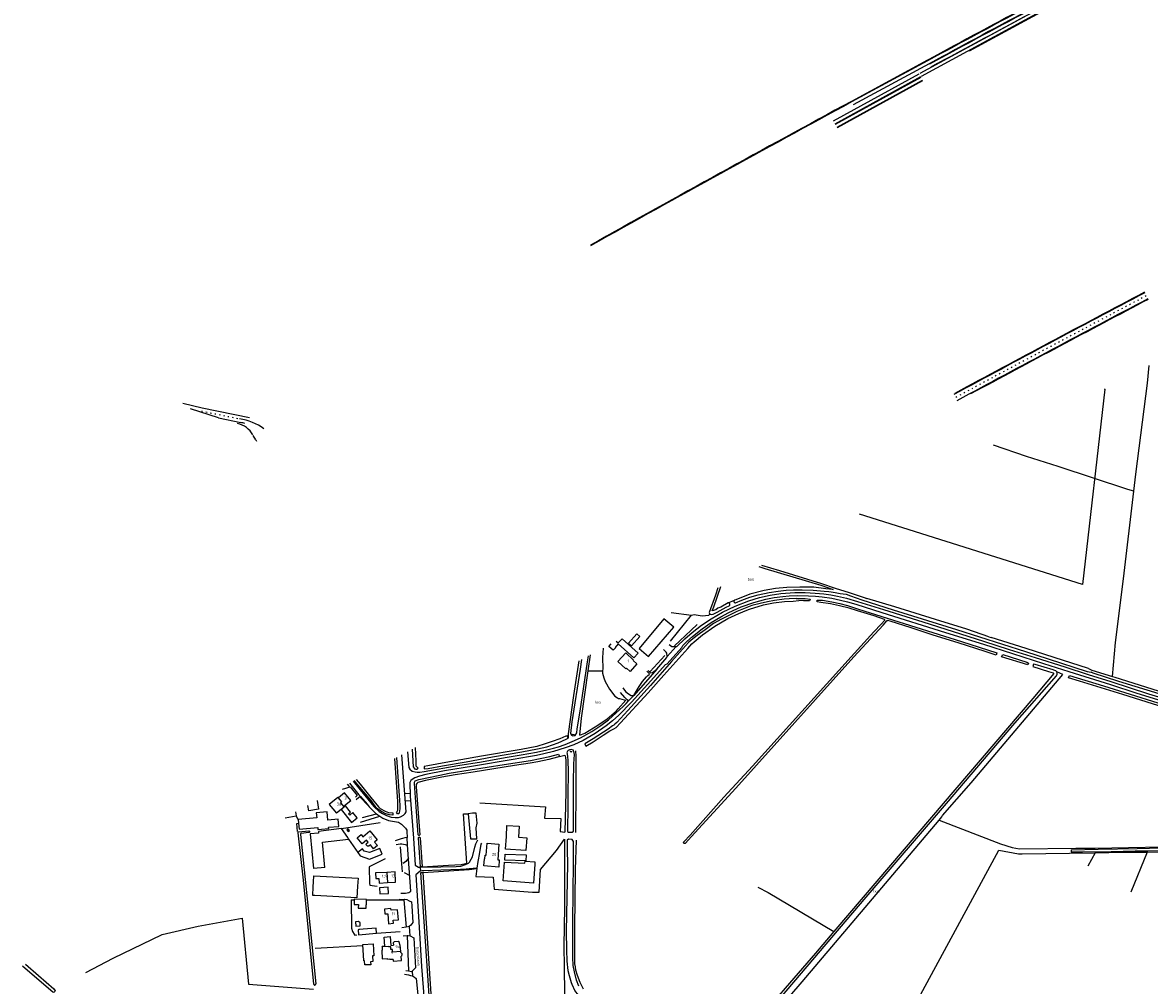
# Model space of a CAD drawing. Header units: metres. Extents: x 226218 to 240385, y 439369 to 449677.
# Tile 294 of 353: x 234944 to 235952, y 446328 to 447190. Entities that reach past the tile are written whole.
import ezdxf

# ---------------------------------------------------------------- set-up
doc = ezdxf.new("R2010")
doc.units = ezdxf.units.M
doc.header["$MEASUREMENT"] = 0
doc.linetypes.add('LIJN1-3', pattern=[4, 1, -3])
for name, color, linetype in [('BIJGEBOUW', 4, 'Continuous'), ('CULTUURAANDUIDING', 253, 'Continuous'), ('DAKRAND', 4, 'Continuous'), ('DAKRAND-BYG', 4, 'Continuous'), ('Goud-markering', 7, 'Continuous'), ('Goud-ontwerp', 2, 'Continuous'), ('HEG', 253, 'Continuous'), ('HEK', 253, 'Continuous'), ('HOOFDGEBOUW', 4, 'Continuous'), ('HOUTWAL', 253, 'Continuous'), ('HUISNUMMER', 253, 'Continuous'), ('INSTEEKSLOOT', 153, 'Continuous'), ('KANTVERH', 253, 'Continuous'), ('KUNSTWERK', 253, 'Continuous'), ('MIDSLTGREPPEL', 253, 'Continuous'), ('MUUR', 253, 'Continuous'), ('OVERIGEAFSCH', 253, 'Continuous'), ('OVLIJNOBJ', 253, 'Continuous'), ('RASTER', 253, 'Continuous'), ('SCHUTTING', 253, 'Continuous'), ('STRAATNAAM', 253, 'Continuous'), ('TUSSENMUUR', 253, 'Continuous')]:
    doc.layers.add(name, color=color, linetype=linetype)
doc.styles.get("Standard").update_dxf_attribs({"font": 'iso.shx'})

msp = doc.modelspace()

# ---------------------------------------------------------------- linework, layer by layer
at = {"layer": 'BIJGEBOUW'}
msp.add_line((235190.01, 446476.41), (235190.32, 446473.14), dxfattribs=at)
for points in [[(235216.67, 446475.72), (235215.96, 446483.26), (235206.31, 446482.35), (235206.72, 446477.99), (235190.01, 446476.41)], [(235190.32, 446473.14), (235190.84, 446467.64), (235207.55, 446469.22), (235207.73, 446467.4), (235217.37, 446468.32), (235217.27, 446469.42)], [(235235.96, 446466.44), (235234.88, 446468.08), (235233.63, 446467.24), (235234.71, 446465.61), (235235.96, 446466.44)], [(235243.24, 446416.77), (235242.7, 446406.38), (235205.08, 446408.33)], [(235270.97, 446410.26), (235270.64, 446415.74), (235262.75, 446415.27), (235263.07, 446409.79), (235270.97, 446410.26)]]:
    msp.add_lwpolyline(points, dxfattribs=at)
at = {"layer": 'DAKRAND'}
for points in [[(235228.51, 446485.28), (235237.93, 446473.8), (235242.82, 446477.81), (235238.91, 446482.58), (235236.22, 446480.38), (235235.2, 446481.61), (235237.01, 446483.09), (235232.51, 446488.57), (235232.19, 446488.31)], [(235254.65, 446453.69), (235253.21, 446452.5), (235252.07, 446452.51), (235251.06, 446453.72), (235251.24, 446454.86), (235252.68, 446456.05)], [(235265.41, 446362.44), (235265.37, 446362.97), (235267.54, 446363.13), (235266.96, 446371.18), (235272.46, 446371.58), (235273.04, 446363.68)], [(235280.89, 446364.25), (235280.75, 446366.27), (235279.49, 446367.23), (235276.11, 446367), (235275.08, 446365.94), (235275.23, 446363.84)], [(235264.8, 446359.26), (235265.63, 446359.32), (235265.41, 446362.44)], [(235281.92, 446357.29), (235282.27, 446357.19), (235282.85, 446356.36), (235282.92, 446355.26), (235282.53, 446354.2), (235282.17, 446353.96)], [(235274.97, 446351.22), (235272.26, 446351.01), (235272.08, 446351.39), (235269.88, 446351.22), (235269.82, 446351.95)]]:
    msp.add_lwpolyline(points, dxfattribs=at)
at = {"layer": 'DAKRAND-BYG'}
for p, q in [((235178.45, 446478.04), (235188.32, 446479.69)), ((235188.62, 446479.74), (235187.98, 446483.18)), ((235188.32, 446479.69), (235188.62, 446479.74)), ((235213.93, 446433.44), (235203.83, 446432.43)), ((235203.53, 446416.18), (235203.76, 446420.6)), ((235243.83, 446377.56), (235244.02, 446373.31)), ((235244.02, 446373.31), (235260.07, 446374.71))]:
    msp.add_line(p, q, dxfattribs=at)
for points in [[(235526.27, 446648.49), (235517.3, 446655.96), (235495.14, 446629.45), (235503.36, 446622.34), (235526.27, 446648.49)], [(235474.62, 446636.01), (235476.42, 446634.41), (235479.84, 446638.24), (235494.26, 446625.36), (235490.49, 446621.15), (235476.45, 446633.68), (235473.58, 446630.47), (235473.99, 446630.1), (235472, 446627.87), (235468.05, 446631.39), (235469.99, 446633.57)], [(235485.6, 446634.16), (235493.05, 446642.5), (235495.62, 446640.2), (235488.17, 446631.86), (235485.6, 446634.16)], [(235207.01, 446493.44), (235208.33, 446485.55), (235199.6, 446484.09), (235198.78, 446489)], [(235217.27, 446469.42), (235226.42, 446470.29), (235225.82, 446476.58), (235216.67, 446475.72)], [(235350.13, 446473.26), (235349.42, 446482.22), (235346.14, 446482.13), (235342.28, 446481.45), (235344.1, 446459.02), (235349.9, 446459.19), (235349.24, 446469.07), (235350.13, 446473.26)], [(235213.93, 446433.44), (235211.74, 446456.11), (235235.14, 446458.96), (235234.46, 446460.36), (235228.99, 446468.26), (235208.36, 446465.78), (235208.2, 446464.14), (235200.74, 446463.48), (235203.83, 446432.43)], [(235394.61, 446459.96), (235393.62, 446448.81), (235375.7, 446449.99), (235376.42, 446461.28), (235376.86, 446471.09), (235387.76, 446470.41), (235387.3, 446460.62), (235394.61, 446459.96)], [(235243.5, 446446.93), (235245.64, 446443.83), (235253.87, 446440.84), (235265.13, 446445.44), (235263.11, 446450.41), (235253.95, 446446.77), (235249.09, 446448.2), (235247.71, 446450.14), (235243.5, 446446.93)], [(235375.13, 446445.52), (235393.92, 446444.75), (235393.7, 446439.33), (235374.9, 446440.1), (235375.13, 446445.52)], [(235401.82, 446438.63), (235401.7, 446436.57), (235400.64, 446419.47), (235373.46, 446421.44), (235374.69, 446438.32), (235392.97, 446437.24), (235393.07, 446439.25), (235401.82, 446438.63)], [(235203.76, 446420.6), (235204.03, 446425.86), (235243.61, 446423.88), (235243.24, 446416.77)], [(235205.08, 446408.33), (235203.12, 446408.44), (235203.53, 446416.18)], [(235251.36, 446404.69), (235240.19, 446405), (235240.06, 446400.33), (235243.94, 446400.22), (235243.85, 446397.11), (235250.84, 446396.91), (235250.93, 446400.13), (235251.23, 446400.12), (235251.36, 446404.69)], [(235241.36, 446384.93), (235241.58, 446380.99), (235245.54, 446381.32), (235245.44, 446383.89), (235244.04, 446385.11), (235241.36, 446384.93)], [(235260.07, 446374.71), (235259.74, 446379.06), (235244.46, 446377.88), (235244.48, 446377.61), (235243.83, 446377.56)], [(235257.12, 446365.17), (235257.84, 446354.49), (235256.54, 446354.41), (235256.89, 446349.28), (235254.77, 446349.14), (235254.95, 446346.39), (235249.6, 446346.24), (235249.39, 446349.8), (235248.93, 446349.77), (235247.94, 446364.55), (235257.12, 446365.17)]]:
    msp.add_lwpolyline(points, dxfattribs=at)
at = {"layer": 'Goud-markering', "linetype": 'Continuous'}
for p, q in [((235753.162, 447155.515), (235685.191, 447118.663)), ((235754.592, 447152.878), (235686.621, 447116.026)), ((235669.069, 447101.799), (235745.609, 447143.929)), ((235670.515, 447099.17), (235747.055, 447141.3)), ((235670.732, 447098.776), (235747.272, 447140.906)), ((235672.179, 447096.148), (235748.719, 447138.278)), ((235672.42, 447095.71), (235748.96, 447137.84)), ((235086.936, 446849.1), (235104.256, 446844.929)), ((235104.256, 446844.929), (235146.61, 446836.3))]:
    msp.add_line(p, q, dxfattribs=at)
at = {"layer": 'Goud-markering', "linetype": 'LIJN1-3'}
msp.add_line((235103.657, 446841.99), (235138.2, 446834.952), dxfattribs=at)
at = {"layer": 'Goud-markering', "linetype": 'Continuous'}
for centre, radius, start, end in [((244271.834, 431443.471), 17872.775, 117.7767641, 118.4654292), ((244271.834, 431443.471), 17869.775, 117.7767641, 118.4654292), ((244271.834, 431443.471), 17869.325, 117.7767641, 118.4654292), ((244271.834, 431443.471), 17866.325, 117.7767641, 118.4654292), ((244271.834, 431143.471), 17862.675, 117.7767641, 118.3978737), ((244271.834, 431143.471), 17856.525, 117.7767641, 118.3978737), ((235130.177, 446785.559), 50, 54.078542, 81.398957)]:
    msp.add_arc(centre, radius, start, end, dxfattribs=at)
at = {"layer": 'Goud-markering', "linetype": 'LIJN1-3'}
msp.add_arc((244271.834, 431143.471), 17859.6, 117.7767641, 118.3978737, dxfattribs=at)
at = {"layer": 'Goud-ontwerp', "linetype": 'Continuous'}
for p, q in [((235746.35, 447144.337), (235852.73, 447202.116)), ((235747.789, 447141.704), (235854.161, 447199.479)), ((235790.77, 447164.48), (235854.4, 447199.04)), ((235752.923, 447155.955), (235684.953, 447119.103)), ((235118.947, 446835.813), (235093.631, 446844.109)), ((235118.947, 446835.813), (235138.925, 446831.743)), ((235152.071, 446816.162), (235149.843, 446820.22))]:
    msp.add_line(p, q, dxfattribs=at)
for centre, radius, start, end in [((244271.834, 431443.471), 17873.275, 117.7767641, 118.4654292), ((244890.513, 430140.147), 19313.914, 118.4654292, 119.2563731), ((244890.513, 430140.147), 19313.414, 118.4654292, 119.2563731), ((244271.834, 431143.471), 17863.175, 117.7767641, 118.3930629), ((244271.834, 431143.471), 17856.025, 117.7767641, 118.354101), ((235131.642, 446810.774), 20.5, 28.777093, 78.484229), ((235128.943, 446782.749), 50, 74.314905, 78.484229), ((235169.601, 446825.79), 20, 208.777093, 212.815952)]:
    msp.add_arc(centre, radius, start, end, dxfattribs=at)
at = {"layer": 'HEG'}
for p, q in [((235523.8, 446661.82), (235541.98, 446659.24)), ((235236.1, 446506.03), (235234.26, 446508.13)), ((235237.52, 446404.41), (235240.17, 446404.41)), ((235240.63, 446373.02), (235242.58, 446373.18))]:
    msp.add_line(p, q, dxfattribs=at)
for points in [[(235268.03, 446441.26), (235253.72, 446434.09), (235254, 446419.01), (235254.33, 446417.72), (235258.47, 446416.97), (235260.67, 446416.77)], [(235251.35, 446404.44), (235275.77, 446404.5), (235284.67, 446404.49)], [(235260.07, 446374.71), (235260.08, 446374.71), (235281.3, 446376.11)]]:
    msp.add_lwpolyline(points, dxfattribs=at)
at = {"layer": 'HEK'}
msp.add_line((235190.01, 446476.41), (235188.32, 446479.69), dxfattribs=at)
for points in [[(235189.54, 446465.82), (235188.82, 446472.84), (235190.32, 446473.14)], [(235281.47, 446452.03), (235282.5, 446436.8), (235283.01, 446429.55)]]:
    msp.add_lwpolyline(points, dxfattribs=at)
at = {"layer": 'HOOFDGEBOUW'}
for p, q in [((235225.48, 446496.15), (235217.95, 446489.97)), ((235217.95, 446489.97), (235224.5, 446481.99)), ((235228.51, 446485.28), (235224.5, 446481.99)), ((235270.04, 446419.93), (235277.23, 446420.28)), ((235273.04, 446363.68), (235275.23, 446363.84)), ((235280.89, 446364.25), (235281.42, 446364.29)), ((235281.85, 446358.34), (235281.42, 446364.29)), ((235281.92, 446357.29), (235281.85, 446358.34))]:
    msp.add_line(p, q, dxfattribs=at)
for points in [[(235493.18, 446615.6), (235486.99, 446608.75), (235483.65, 446611.77), (235483.18, 446611.24), (235476.01, 446617.72), (235483.09, 446625.56), (235490.17, 446619.16), (235489.75, 446618.7), (235493.18, 446615.6)], [(235232.19, 446488.31), (235231.67, 446488.94), (235237.26, 446493.53), (235231.64, 446500.38), (235226.07, 446495.8), (235225.66, 446496.3), (235225.48, 446496.15)], [(235252.68, 446456.05), (235251.25, 446457.78), (235247.31, 446454.5), (235242.78, 446459.94), (235246.41, 446462.96), (235248.01, 446461.03), (235254.19, 446466.16), (235260.8, 446458.2), (235258.31, 446456.13), (235260.91, 446453), (235257.55, 446450.2), (235254.65, 446453.69)], [(235370.01, 446440.27), (235369.47, 446433.76), (235356.23, 446434.87), (235356.77, 446441.31), (235357.02, 446441.29), (235357.3, 446444.61), (235358.12, 446444.54), (235359.01, 446455.14), (235369.73, 446454.24), (235368.56, 446440.4), (235370.01, 446440.27)], [(235269.54, 446429.12), (235259.17, 446428.62), (235259.42, 446423.47), (235262.39, 446423.62), (235262.59, 446419.57), (235270.04, 446419.93)], [(235277.23, 446420.28), (235276.79, 446429.47), (235269.54, 446429.12)], [(235273.04, 446396.72), (235267.18, 446396.26), (235267.52, 446391.87)], [(235279.7, 446386.76), (235279.01, 446395.69), (235273.16, 446395.23), (235273.04, 446396.72)], [(235267.52, 446391.87), (235270.27, 446392.09), (235270.96, 446383.17), (235275.32, 446383.51), (235275.1, 446386.4), (235279.7, 446386.76)], [(235264.8, 446359.26), (235265.36, 446351.62), (235269.82, 446351.95)], [(235274.97, 446351.22), (235275.09, 446349.55), (235282.45, 446350.08), (235282.17, 446353.96)]]:
    msp.add_lwpolyline(points, dxfattribs=at)
at = {"layer": 'HOUTWAL'}
for p, q in [((235504.9, 446608.85), (235518.16, 446623.32)), ((235228.99, 446468.26), (235263.44, 446473.85))]:
    msp.add_line(p, q, dxfattribs=at)
for points in [[(235526.64, 446631.83), (235531.48, 446636.38), (235541.51, 446645.92), (235546.88, 446650.86)], [(235442.09, 446551.76), (235446.38, 446553.79), (235458.02, 446560.83), (235466.41, 446566.61), (235472.84, 446572.03), (235474.72, 446573.81), (235476.45, 446575.38), (235483.32, 446583.23)]]:
    msp.add_lwpolyline(points, dxfattribs=at)
at = {"layer": 'INSTEEKSLOOT'}
for p, q in [((235561.89, 446666.68), (235568.06, 446684.96)), ((235696.27, 446675), (235698.73, 446674.13)), ((235711.67, 446651.3), (235714.82, 446654.8)), ((235713.35, 446650.41), (235716.61, 446654.22)), ((235808.07, 446639.78), (235809.94, 446639.4)), ((235895.93, 446608.96), (235899.41, 446608.24)), ((235896.96, 446611.47), (235900.01, 446610.21)), ((235274.7, 446482.36), (235274.91, 446480.26)), ((235190.4, 446465.34), (235199.56, 446466.21)), ((235199.72, 446464.75), (235192.65, 446463.81)), ((235540.67, 446462.25), (235535.14, 446456.37)), ((235536.43, 446455.21), (235541.75, 446461.04))]:
    msp.add_line(p, q, dxfattribs=at)
for points in [[(235602.21, 446702.81), (235607.43, 446701.19), (235657.54, 446686.02), (235668.7, 446682.35), (235661.99, 446682.81), (235651.37, 446684.22), (235638.78, 446684.51), (235627.25, 446684), (235617.11, 446683.09), (235607.03, 446681.46), (235594.19, 446678), (235581.48, 446673.17), (235580.41, 446672.71)], [(235604.57, 446704.04), (235620.67, 446699.15), (235658.13, 446687.61), (235670.59, 446683.38), (235682.85, 446679.49), (235696.27, 446675)], [(235565.55, 446683.65), (235563.45, 446677.28), (235557.86, 446661.61), (235558.27, 446660.06), (235559.49, 446659.78), (235561.39, 446660.34), (235564.81, 446661.93), (235573.09, 446666.59), (235575.69, 446667.79)], [(235581.24, 446670.32), (235587.03, 446672.76), (235593.99, 446675.28), (235601.46, 446677.38), (235611.27, 446679.58), (235619.33, 446680.7), (235626.6, 446681.57), (235633.27, 446682.01), (235640.96, 446682.08), (235650.81, 446681.69), (235660.61, 446680.86), (235664.92, 446680.37), (235666.85, 446680.08), (235670.39, 446679.59), (235674.85, 446678.78), (235680.17, 446678.02), (235684.09, 446676.47), (235694.36, 446673.04), (235722.23, 446664), (235778.86, 446646.55), (235840.78, 446626.83), (235860.98, 446620.27), (235895.93, 446608.96)], [(235635.52, 446674.29), (235629.17, 446673.99), (235624.83, 446673.67), (235616.13, 446672.45), (235609.87, 446671.29), (235603.49, 446669.87), (235595.83, 446667.92), (235589.94, 446665.65), (235582.36, 446662.61), (235576.07, 446659.37), (235568.88, 446655.78), (235561.64, 446651.71), (235554.12, 446646.1), (235546.93, 446641.01), (235541.66, 446636.84), (235539.36, 446634.93), (235536.58, 446631.72), (235523.97, 446617.86), (235505.19, 446596.24), (235484.85, 446573.87), (235475, 446563.24), (235473.36, 446561.63), (235472.32, 446560.8), (235471.41, 446560.15), (235467.36, 446557.39), (235453.87, 446548.61), (235446.63, 446544.08), (235447.52, 446542.1), (235453.93, 446545.87), (235463.02, 446551.89), (235468.75, 446555.64), (235472.36, 446557.68)], [(235472.36, 446557.68), (235474.66, 446558.74), (235478.5, 446562.86), (235503.18, 446589.68), (235517.09, 446605.45), (235538.56, 446629.41), (235542.16, 446633.75), (235544.19, 446635.3), (235551.81, 446641.55), (235562.96, 446649.38), (235574.59, 446656.18), (235584.16, 446660.94), (235591.44, 446663.92), (235593.74, 446664.76), (235606.23, 446668.56), (235615.33, 446670.34), (235625.2, 446671.55), (235632.92, 446671.92), (235638.01, 446672.34)], [(235574.89, 446670.28), (235568.09, 446666.43), (235565.55, 446665.49), (235563.65, 446664.03), (235560.47, 446663.13), (235561.89, 446666.68)], [(235575.69, 446667.79), (235575.95, 446667.99), (235576.15, 446668.24), (235576.28, 446668.54), (235576.34, 446668.86), (235576.32, 446669.19), (235576.22, 446669.5), (235576.05, 446669.78), (235575.82, 446670.01), (235575.54, 446670.17), (235575.22, 446670.27), (235574.89, 446670.28)], [(235580.41, 446672.71), (235580.17, 446672.51), (235580, 446672.25), (235579.89, 446671.96), (235579.84, 446671.66), (235579.87, 446671.35), (235579.98, 446671.06), (235580.14, 446670.8), (235580.37, 446670.58), (235580.64, 446670.43), (235580.93, 446670.34), (235581.24, 446670.32)], [(235635.52, 446674.29), (235643.62, 446674.09), (235647.97, 446673.77), (235647.59, 446672.05), (235642.13, 446672.03), (235638.01, 446672.34)], [(235714.87, 446655.47), (235714.65, 446655.54), (235705.29, 446658.58), (235690.43, 446663.29), (235682.99, 446665.53), (235674.24, 446667.79), (235666.38, 446669.36), (235657.63, 446670.57), (235654.43, 446671.16), (235654.49, 446672.68), (235659.27, 446672.75), (235667.49, 446671.35), (235674.6, 446669.89), (235681.43, 446668.1), (235691.33, 446664.76), (235717.07, 446656.56), (235783.42, 446635.81), (235815.17, 446625.45)], [(235808.07, 446639.78), (235788.3, 446646.88), (235760.19, 446655.49), (235723.97, 446666.83), (235698.73, 446674.13)], [(235714.82, 446654.8), (235714.9, 446654.96), (235714.94, 446655.13), (235714.93, 446655.3), (235714.87, 446655.47)], [(235711.67, 446651.3), (235705.07, 446644.44), (235684.81, 446621.93), (235596.4, 446524.29), (235570.73, 446496.3), (235540.67, 446462.25)], [(235541.75, 446461.04), (235581.49, 446504.44), (235687.15, 446621.9), (235713.35, 446650.41)], [(235716.61, 446654.22), (235716.84, 446654.38), (235717.09, 446654.5), (235717.37, 446654.56), (235717.65, 446654.58)], [(235815.17, 446625.45), (235814.52, 446623.6), (235804.75, 446626.74), (235780.6, 446634.42), (235758.03, 446641.54), (235738.44, 446647.98), (235719.68, 446653.92), (235717.65, 446654.58)], [(235896.96, 446611.47), (235866.26, 446621.29), (235841.32, 446629.38), (235809.94, 446639.4)], [(235443.5, 446619.63), (235442.2, 446611.05), (235435, 446563.78), (235433.76, 446553.4), (235434.53, 446551.82), (235435.8, 446551.43), (235438, 446551.59), (235439.32, 446553.95), (235439.67, 446557.7), (235442.38, 446573.37), (235448.89, 446617.5), (235449.67, 446622.87)], [(235869.1, 446606.59), (235869.09, 446607.6), (235868.79, 446608.62), (235867.8, 446609.49), (235866.07, 446610.13), (235865.62, 446610.4), (235849.36, 446615.2), (235847.95, 446615.3), (235847.33, 446613.37), (235861.34, 446608.9), (235865.36, 446607.57), (235865.95, 446606.96), (235847.17, 446584.76), (235767.21, 446490.63), (235720.04, 446435.56), (235669.35, 446376.23), (235652.73, 446356.77), (235592.83, 446287.59)], [(235843.5, 446616.38), (235842.69, 446614.84), (235819.12, 446621.93), (235820.42, 446624.18), (235842.03, 446617.3), (235843.5, 446616.38)], [(235609.48, 446302.71), (235698.27, 446406.84), (235769.95, 446490.77), (235831.3, 446562.54), (235868.33, 446604.96), (235869.1, 446606.59)], [(236067.52, 446546.45), (236066.95, 446544.21), (236023.39, 446558.27), (235927.88, 446588.27), (235889.09, 446600.23), (235879.07, 446603.3), (235880.14, 446605.28), (235910.37, 446596.02), (235982.97, 446573.39), (236043.11, 446554.26), (236067.52, 446546.45)], [(235999.03, 446579.1), (235998.43, 446577.09), (235964.11, 446587.69), (235924.3, 446599.91), (235901.13, 446607.49), (235899.41, 446608.24)], [(235900.01, 446610.21), (235918.48, 446604.45), (235920.52, 446603.82), (235999.03, 446579.1)], [(235431.72, 446549.34), (235430.83, 446551.28), (235429.42, 446550.87), (235424.21, 446548.61), (235417.35, 446546.09), (235411.15, 446544.14), (235403.56, 446541.83), (235389.69, 446539.06), (235354, 446532.98), (235322.05, 446527.42), (235306.18, 446524.46), (235302.77, 446523.78), (235302.9, 446521.69), (235306.47, 446522.19), (235319.05, 446524.41), (235340.51, 446528.14), (235363.94, 446532.37), (235390.27, 446536.93), (235404.32, 446539.66), (235412.65, 446541.53), (235422.66, 446545.04), (235429.89, 446548.25), (235431.72, 446549.34)], [(235294.73, 446540.74), (235295.36, 446528.87), (235295.46, 446524.41), (235297.21, 446522.74), (235296.39, 446521.1), (235295.71, 446521.11), (235294.77, 446521.45), (235294.19, 446522.31), (235293.3, 446523.48), (235292.36, 446539.46)], [(235297.53, 446462.56), (235294.23, 446508.7), (235294.23, 446509.94), (235294.6, 446511.04), (235298.14, 446512.28), (235316.88, 446516.11), (235325.29, 446517.77), (235343.92, 446520.76), (235374.36, 446525.67), (235397.77, 446529.31), (235415.11, 446532.68), (235422.89, 446534.78), (235423.75, 446532.93), (235421.99, 446532.14), (235414.46, 446530.17), (235404.45, 446528.08), (235397.72, 446526.95), (235383.55, 446524.88), (235346.64, 446518.81), (235330.66, 446516.39), (235318.62, 446514.36), (235303.85, 446511.19), (235298.34, 446509.78), (235297.28, 446509.43), (235296.13, 446508.77), (235295.55, 446507.84), (235295.66, 446505.51), (235298.94, 446462.81)], [(235437.15, 446534.63), (235436.37, 446538.49), (235434.22, 446539.06), (235432.68, 446538.86), (235431.68, 446538.27), (235430.88, 446537.45), (235430.65, 446536.95), (235430.43, 446536.18), (235430.63, 446535.45), (235431.15, 446532.31), (235431.4, 446529.68), (235431.64, 446518.77), (235431.38, 446498.62), (235431.19, 446493.67), (235431.25, 446483.8), (235430.94, 446470.71), (235430.97, 446465.55), (235431.9, 446465.09), (235435.11, 446465.14), (235436.49, 446465.91), (235436.35, 446480.47), (235436.36, 446509.39), (235436.83, 446526.18), (235437.15, 446534.63)], [(235281.15, 446489.37), (235281.1, 446486.35), (235280.87, 446483.9), (235280.04, 446481.53), (235278.8, 446481.34), (235278.12, 446482.97), (235278.58, 446483.67), (235279.26, 446484.76), (235279.38, 446492.48), (235276.46, 446530.89)], [(235278.13, 446531.78), (235280.85, 446493.4), (235281.15, 446489.37)], [(235274.91, 446480.26), (235271.87, 446480.65), (235268.63, 446481.62), (235264.55, 446483.59), (235261.18, 446485.93), (235259.86, 446487.3), (235259.08, 446488.34), (235255.39, 446493.3), (235240.32, 446511.4)], [(235241.86, 446512.23), (235245.42, 446507.91), (235255.02, 446496.03), (235261.96, 446487.61), (235263.42, 446486.39), (235267.85, 446483.86), (235270.96, 446482.61), (235274.7, 446482.36)], [(235190.12, 446464.6), (235190.23, 446464.98), (235190.4, 446465.34)], [(235204.09, 446328.93), (235194.71, 446422.11), (235190.12, 446464.6)], [(235192.65, 446463.81), (235192.45, 446463.77), (235192.29, 446463.66), (235192.17, 446463.5), (235192.11, 446463.31), (235192.12, 446463.11)], [(235199.56, 446466.21), (235199.78, 446466.16), (235199.98, 446466.04), (235200.13, 446465.87), (235200.22, 446465.66), (235200.24, 446465.43), (235200.2, 446465.21), (235200.09, 446465), (235199.92, 446464.85), (235199.72, 446464.75)], [(235192.12, 446463.11), (235194.17, 446442.85), (235200.55, 446382.12), (235205.76, 446329.41)], [(235297.53, 446462.56), (235297.67, 446462.38), (235297.87, 446462.25), (235298.09, 446462.18), (235298.32, 446462.19), (235298.54, 446462.26), (235298.73, 446462.4), (235298.87, 446462.59), (235298.94, 446462.81)], [(235297.71, 446460), (235297.8, 446460.22), (235297.95, 446460.41), (235298.16, 446460.54), (235298.39, 446460.59), (235298.64, 446460.57), (235298.86, 446460.47), (235299.04, 446460.31), (235299.15, 446460.09)], [(235299.15, 446460.09), (235301.14, 446434.16), (235299.41, 446434.05), (235298.97, 446442.43), (235297.71, 446460)], [(235441.06, 446327.15), (235438.93, 446332.54), (235437.13, 446339.92), (235436.13, 446345.71), (235435.7, 446352.81), (235435.8, 446385.01), (235436.43, 446437.63), (235436.45, 446456.87), (235435.27, 446458.4), (235431.86, 446458.69), (235430.66, 446457.95), (235430.72, 446448.89), (235430.9, 446436.6), (235429.95, 446376.04), (235430.18, 446359.82), (235430.48, 446349.57), (235431.41, 446341.27), (235432.4, 446336.64)], [(235536.43, 446455.21), (235536.24, 446455.03), (235536.01, 446454.91), (235535.75, 446454.87), (235535.49, 446454.9), (235535.25, 446455.01), (235535.06, 446455.18), (235534.93, 446455.41), (235534.86, 446455.66), (235534.88, 446455.92), (235534.98, 446456.17), (235535.14, 446456.37)], [(235310.16, 446274.97), (235299.76, 446428.9), (235301.48, 446429), (235311.91, 446270.55)], [(234946.14, 446346.81), (234957.81, 446336.68), (234971.52, 446324.97), (234972.6, 446323.14), (234972.46, 446322.56), (234971.9, 446321.99), (234971.14, 446321.7), (234970.55, 446321.73), (234964.7, 446327.03), (234943.52, 446345.23)], [(235432.4, 446336.64), (235434.39, 446330.65), (235434.84, 446329.14), (235437.54, 446323.1), (235438.2, 446322.27), (235439.79, 446320.49), (235441.53, 446318.29), (235445.61, 446312.57), (235449.87, 446308.48), (235455.61, 446303.59), (235459.51, 446300.67), (235463.77, 446298.12), (235467.86, 446296.26), (235471.63, 446294.92), (235476.42, 446293.66), (235485.86, 446292.19), (235522.52, 446285.76), (235577.33, 446276.68), (235621.77, 446268.58)], [(235204.09, 446328.93), (235204.18, 446328.69), (235204.33, 446328.48), (235204.55, 446328.33), (235204.79, 446328.25), (235205.05, 446328.25), (235205.3, 446328.32), (235205.52, 446328.46), (235205.68, 446328.66), (235205.78, 446328.9), (235205.81, 446329.16), (235205.76, 446329.41)]]:
    msp.add_lwpolyline(points, dxfattribs=at)
at = {"layer": 'KANTVERH'}
for p, q in [((235520.05, 446622.42), (235528.26, 446631.24)), ((235290.13, 446499.57), (235285.44, 446499.32)), ((235285.93, 446493.12), (235290.45, 446493.38)), ((235245.97, 446474.04), (235263.05, 446479.35)), ((235247.57, 446478.06), (235260.11, 446481.48)), ((235299.36, 446433.66), (235299.57, 446430.15)), ((235285.01, 446429.06), (235289.89, 446426.15)), ((235289.34, 446380.55), (235289.83, 446372.43)), ((235292.14, 446340.69), (235292.4, 446336.28))]:
    msp.add_line(p, q, dxfattribs=at)
for points in [[(235521.95, 446633.11), (235524.49, 446631.22), (235528.94, 446631.24), (235536.1, 446638.09), (235542.57, 446643.73), (235550.87, 446650.23), (235559.48, 446655.99), (235569.65, 446661.91), (235581.02, 446667.47), (235593.14, 446672.18), (235602.86, 446675.15), (235612.21, 446677.28), (235621.84, 446678.7), (235634.4, 446679.54), (235643.71, 446679.7), (235652.48, 446679.12), (235660.34, 446678.46), (235666.54, 446677.54), (235672.42, 446676.45), (235680.72, 446674.37), (235690.46, 446671.57), (235713.73, 446664.52), (235748.92, 446653.27), (235803.22, 446636.07), (235826.22, 446628.69), (235849.44, 446621.46), (235875.93, 446612.98), (235896.92, 446606.17), (235917.19, 446599.81), (235950.79, 446588.9), (235984.42, 446578.63)], [(235534.19, 446632.13), (235537.64, 446635.59), (235542.92, 446640.18), (235551.52, 446646.99), (235559.66, 446652.67), (235568.08, 446657.78), (235575.48, 446661.74), (235586.37, 446666.73), (235597.79, 446670.56), (235608.56, 446673.56), (235615.77, 446674.97), (235623.77, 446676.05), (235629.45, 446676.63), (235636.47, 446676.79), (235646.73, 446676.47), (235652.97, 446676.26), (235658.86, 446675.68), (235667.47, 446674.37), (235675.17, 446672.83), (235681.47, 446671.17), (235688.83, 446669.04), (235712.1, 446661.69), (235769.3, 446643.87), (235803.01, 446633.24), (235828.99, 446624.94), (235856.8, 446616.11), (235879.43, 446608.96), (235916.75, 446597.15), (235940.35, 446589.51), (235988.9, 446574.5)], [(235510.95, 446610.9), (235519.89, 446621.52), (235520.07, 446622.55), (235519.9, 446625.31), (235519.27, 446626.29), (235518.62, 446626.88), (235516.8, 446628.57)], [(235518.63, 446615.06), (235520.09, 446615.78), (235533.18, 446630.38), (235534.19, 446632.13)], [(235518.63, 446615.06), (235505.68, 446600.61), (235488.4, 446581.42), (235476.98, 446569.84), (235471.25, 446564.86), (235465.5, 446560.23), (235455.85, 446553.39), (235444.92, 446547.05), (235436.62, 446543.2), (235428.83, 446540.54), (235418.57, 446537.38), (235409.72, 446535.15), (235403.34, 446533.73), (235396.14, 446532.64), (235382.3, 446530.13), (235346.91, 446524.23), (235320.94, 446519.85), (235304.37, 446516.61), (235298.63, 446515.08), (235294.54, 446513.75), (235292.97, 446512.92), (235290.89, 446511.37), (235290.09, 446509.62), (235290.14, 446497.28), (235293.15, 446459.6), (235294.74, 446435.53), (235297.75, 446433.75), (235299.35, 446433.66), (235317.59, 446434.18), (235331.31, 446434.4), (235335.61, 446434.68), (235339.81, 446436.04)], [(235503.11, 446609.66), (235505.34, 446607.74), (235507.03, 446607.98), (235510.95, 446610.9), (235490.24, 446587.4), (235492.54, 446591.01), (235494.98, 446595.54), (235498.09, 446600.03), (235501.8, 446604.18), (235502.51, 446605.11), (235502.85, 446605.43), (235504.21, 446606.25), (235504.35, 446606.74), (235503.66, 446607.27), (235501.9, 446609.08)], [(235484.3, 446583.48), (235483.48, 446584.39), (235482.43, 446585.61), (235478.4, 446590.09)], [(235480.59, 446594.19), (235482.14, 446592.1), (235483.28, 446590.59), (235485.72, 446588.96), (235487.84, 446587.41), (235490.24, 446587.4), (235485.69, 446582.51)], [(235287.74, 446536.96), (235288.99, 446522.95), (235289.95, 446521.52), (235292.1, 446519.56), (235294.72, 446519.02), (235296.44, 446518.73), (235298.88, 446518.78), (235302.79, 446519.31), (235333.05, 446524.61), (235354.09, 446528.12), (235375.15, 446531.76), (235389.65, 446534.26), (235403.42, 446536.69), (235412.52, 446538.7), (235418.47, 446540.16), (235423.1, 446541.47), (235428.99, 446543.65), (235435.23, 446546.2), (235442.78, 446549.59), (235452.83, 446555.21), (235460.8, 446560.62), (235467.82, 446565.73), (235480.79, 446577.58), (235483.56, 446580.28), (235485.69, 446582.51), (235484.3, 446583.48)], [(235239.17, 446510.78), (235245.67, 446502.94), (235257.81, 446487.96), (235262.45, 446483.6), (235265.64, 446481.65), (235269.04, 446479.97), (235273.3, 446478.58), (235276.86, 446478.09), (235278.86, 446478.17), (235279.82, 446478.24), (235281.5, 446478.83), (235284.22, 446480.25), (235285.78, 446481.68), (235286.71, 446483.31), (235282.68, 446534.23)], [(235229.75, 446503.62), (235236.67, 446505.54), (235242.98, 446497.91), (235241.29, 446496.39)], [(235235.95, 446509.04), (235244.45, 446498.64), (235245.94, 446497.01), (235251.87, 446490.17), (235252.69, 446489.06), (235245.33, 446496.63), (235244.45, 446496), (235242.11, 446494.07)], [(235252.69, 446489.06), (235253.59, 446487.85), (235259.39, 446482.09), (235260.11, 446481.48), (235261.48, 446480.47), (235265.7, 446477.47), (235270.98, 446475.51), (235276.14, 446474.48), (235279.88, 446473.89), (235282.45, 446472.29), (235285.97, 446468.7), (235287.33, 446466.77), (235287.37, 446465.53), (235287.6, 446460.42), (235285.43, 446460.1), (235283.47, 446459.38), (235282.09, 446459.04), (235279.62, 446458.33), (235276.73, 446457.28)], [(235277.65, 446454.1), (235279.54, 446454.48), (235281.23, 446454.56), (235282.9, 446454.53), (235285.78, 446454.08), (235286.57, 446453.75), (235287.92, 446453.51), (235287.6, 446460.42)], [(235353.98, 446455.13), (235353.44, 446454.37), (235351.97, 446445.04), (235351.03, 446440.19), (235350.83, 446438.9), (235349.98, 446432.98), (235343.11, 446432.3), (235340.34, 446431.85), (235335.42, 446431.66), (235317.63, 446431.06), (235302.55, 446430.35), (235300.88, 446430.32), (235299.11, 446430.08), (235295.25, 446426.98), (235298.07, 446384.71), (235300.42, 446344.92), (235302.72, 446314.78), (235303.66, 446298.21), (235303.95, 446282.71), (235303.65, 446270.23), (235302.76, 446258.21), (235301.17, 446246.76), (235300.67, 446243.78)], [(235339.81, 446436.04), (235342.46, 446437.43), (235343.6, 446438.5), (235343.79, 446438.71), (235346.02, 446442.98), (235348.23, 446451.56), (235349.04, 446454.72), (235350.92, 446458.15)], [(235281.79, 446410.51), (235286.05, 446410.51), (235289.03, 446411.04), (235290.89, 446412.2), (235287.92, 446453.51)], [(235881.43, 446449.37), (235905.72, 446449.86), (235940.57, 446450.59), (235973.82, 446451.4), (236000, 446452.03)], [(235881.43, 446449.37), (235881.44, 446447.48), (235885.64, 446447.35)], [(235885.64, 446447.35), (235891.7, 446447.34), (235917.21, 446447.89), (235938.85, 446448.3), (235950.08, 446448.48), (235976.84, 446449.09), (236000, 446449.63)], [(235288.76, 446441.75), (235286.34, 446438.92), (235283.88, 446437.01)], [(235280.5, 446405), (235284.68, 446404.92), (235285.24, 446405.1), (235287.2, 446404.88), (235289.45, 446403.75), (235291.58, 446402.76), (235291.83, 446399.28), (235292.73, 446384.3), (235290.98, 446381.87), (235289.39, 446380.57), (235286.58, 446379.97), (235282.87, 446379.32)], [(235283.93, 446372.34), (235287.67, 446372.67), (235288.48, 446372.68), (235290.23, 446372.35), (235293.55, 446370.53), (235295.16, 446343.71), (235291.57, 446340.13), (235288.9, 446340.56), (235286.27, 446340.88)], [(235285.24, 446338.04), (235288.85, 446337.28), (235290.58, 446336.85), (235292.28, 446336.35), (235294.17, 446335.27), (235295.74, 446334.07), (235298.09, 446310.61), (235298.46, 446295.88), (235298.46, 446294.38), (235297.43, 446292.91), (235297.17, 446292.79), (235296.06, 446292.49), (235293.93, 446291.98), (235292.55, 446291.81), (235287.49, 446291.16)]]:
    msp.add_lwpolyline(points, dxfattribs=at)
at = {"layer": 'KUNSTWERK'}
for points in [[(235435.4, 446552.14), (235435.48, 446552.82), (235436.87, 446552.61), (235436.88, 446551.99)], [(235433.4, 446537.78), (235433.41, 446537.16), (235435.02, 446536.99), (235435.01, 446537.61)]]:
    msp.add_lwpolyline(points, dxfattribs=at)
at = {"layer": 'MIDSLTGREPPEL'}
msp.add_line((235284.67, 446404.49), (235286.58, 446379.97), dxfattribs=at)
at = {"layer": 'MUUR'}
msp.add_line((235235.14, 446458.96), (235243.45, 446447.01), dxfattribs=at)
at = {"layer": 'OVERIGEAFSCH'}
msp.add_lwpolyline([(235438.43, 446464.85), (235438.51, 446473.28), (235438.69, 446494.76), (235438.65, 446516.51), (235438.7, 446520.69), (235438.8, 446533.11), (235438.43, 446537.75)], dxfattribs=at)
at = {"layer": 'OVLIJNOBJ'}
for p, q in [((235574.89, 446670.28), (235580.41, 446672.71)), ((235523.01, 446636.08), (235541.98, 446659.24))]:
    msp.add_line(p, q, dxfattribs=at)
for points in [[(235918.48, 446604.45), (235921.31, 446634.84), (235928.24, 446691.85), (235937.66, 446770.15), (235939.51, 446785.49), (235949.76, 446866.88), (235951.33, 446882.79)], [(235911.04, 446861.86), (235911.61, 446861.6), (235891.71, 446686.76), (235692.26, 446749.71)], [(235596.73, 446279.74), (235640.89, 446331.18), (235763.54, 446475.91), (235765.88, 446478.68), (235766.52, 446480.08), (235792.08, 446509.22), (235874.05, 446606.09), (235868.79, 446608.62)]]:
    msp.add_lwpolyline(points, dxfattribs=at)
at = {"layer": 'RASTER'}
for p, q in [((235949.48, 446447.21), (236000, 446448.52)), ((235287.67, 446372.67), (235288.9, 446340.56))]:
    msp.add_line(p, q, dxfattribs=at)
for points in [[(235937.66, 446770.15), (235932.29, 446771.92), (235870.05, 446792.24), (235841.7, 446801.29), (235812.17, 446811.39)], [(235541.98, 446659.24), (235544.31, 446659.81), (235551.56, 446658.78), (235557.4, 446659.21), (235558.27, 446660.06)], [(235462.93, 446629.85), (235462.91, 446629.72), (235462.37, 446621.42), (235462.51, 446611.32), (235462.46, 446609.49)], [(235441.01, 446618.32), (235436.46, 446587.26), (235431.56, 446552.96), (235431.72, 446549.34)], [(235442.09, 446551.76), (235443.41, 446567.09), (235449.51, 446609.54), (235451.57, 446623.88)], [(235449.51, 446609.54), (235458.23, 446609.61), (235462.46, 446609.49), (235462.4, 446607.38), (235463.46, 446603.2), (235464.69, 446599.96), (235468.7, 446593.17), (235473.46, 446586.77), (235475.78, 446585.2), (235476.42, 446584.82), (235477.43, 446584.62), (235479.65, 446584.01), (235483.32, 446583.23)], [(235423.75, 446532.93), (235428.75, 446534.01), (235428.89, 446533.24), (235429.23, 446531.79), (235429.59, 446529.12), (235429.61, 446501.18), (235428.77, 446465.16)], [(235352.64, 446491.22), (235411.36, 446487.78), (235410.33, 446477.62), (235424.91, 446477.27), (235424.33, 446465.59), (235428.77, 446465.16)], [(235301.14, 446434.16), (235324.42, 446435.41), (235335.87, 446436.03), (235341.11, 446437.45), (235338.1, 446481.52), (235342.28, 446481.45)], [(235763.54, 446475.91), (235818.45, 446454.56), (235828.66, 446451.41), (235835.26, 446450.05), (235885.62, 446450.79), (235903.07, 446450.7), (235932.89, 446451.3), (235962.84, 446452.06), (236000, 446452.85)], [(235302.03, 446429.03), (235343.06, 446431.53), (235350, 446432.61), (235349.14, 446425.43), (235364.38, 446424.84), (235365.41, 446413.91), (235399.74, 446411.47), (235405.57, 446411.49), (235406.8, 446431.72), (235421.2, 446448.73), (235428.42, 446458.79), (235428.36, 446447.85), (235428.22, 446397.9), (235427.74, 446363.04), (235427.94, 446344.52), (235428.27, 446320.42), (235428.05, 446314.7), (235428.25, 446290.35), (235428.25, 446289.73), (235389.27, 446288.04), (235350.94, 446285.62), (235322.57, 446284.27), (235309.95, 446283.43)], [(235440.04, 446336.71), (235438.58, 446341.42), (235438.07, 446344.41), (235437.65, 446347.12), (235437.52, 446351.51), (235437.56, 446359.3), (235437.57, 446378.93), (235438.29, 446431.7), (235439.01, 446457.88)], [(235714.26, 446259.37), (235737.4, 446302), (235816.75, 446449.05), (235834.51, 446445.6), (235837.82, 446445.65), (235879.97, 446446.15), (235903.02, 446446.7), (235896.59, 446434.58)], [(235903.02, 446446.7), (235927.84, 446447.28), (235949.48, 446447.21), (235934.93, 446411.39)], [(235601.28, 446415.89), (235610.45, 446411.16), (235669.35, 446376.23)], [(235237.52, 446404.41), (235237.84, 446379.29), (235238.76, 446376.19), (235240.13, 446373.75), (235240.63, 446373.02)], [(235000, 446339.37), (235024.65, 446352.39), (235068.56, 446373.38), (235100.65, 446380.93), (235139.92, 446388.13), (235145.57, 446328.89), (235203.74, 446324.45)], [(235445.33, 446324.62), (235442.36, 446330.38), (235440.04, 446336.71)]]:
    msp.add_lwpolyline(points, dxfattribs=at)
at = {"layer": 'SCHUTTING'}
msp.add_line((235205.42, 446361.15), (235248, 446363.61), dxfattribs=at)
at = {"layer": 'TUSSENMUUR'}
msp.add_line((235269.54, 446429.12), (235270.04, 446419.93), dxfattribs=at)
for points in [[(235225.48, 446496.15), (235228.8, 446492.11), (235227.93, 446491.39), (235231.11, 446487.5), (235228.66, 446485.5), (235228.7, 446485.45), (235228.51, 446485.28)], [(235281.85, 446358.34), (235274.6, 446357.81), (235274.48, 446360.06), (235272.98, 446359.98), (235272.84, 446362.46), (235270.9, 446362.37), (235270.86, 446362.86), (235265.41, 446362.44)]]:
    msp.add_lwpolyline(points, dxfattribs=at)

# ---------------------------------------------------------------- texts
at = {"layer": 'CULTUURAANDUIDING'}
for p in [(235592.09, 446690.18), (235455.35, 446580.27), (235704.51, 446411.1)]:
    msp.add_text('bos', height=2.5, dxfattribs=at).set_placement(p)
at = {"layer": 'HUISNUMMER'}
for s, p in [('1', (235484.66, 446617.04)), ('3', (235231.44, 446494.2)), ('3a', (235224.69, 446489.03)), ('15', (235253, 446458.59)), ('20', (235363.48, 446444.01)), ('13a', (235265.11, 446424.67)), ('13', (235273.4, 446424.71)), ('11', (235273.84, 446390.75)), ('9a', (235276.97, 446361.29)), ('9', (235272.98, 446355.91))]:
    msp.add_text(s, height=2.5, dxfattribs=at).set_placement(p)
at = {"layer": 'STRAATNAAM'}
msp.add_text('Boschlaan', height=2.5, rotation=273.3799, dxfattribs=at).set_placement((235295.73, 446362.16))

doc.saveas('drawing.dxf')
